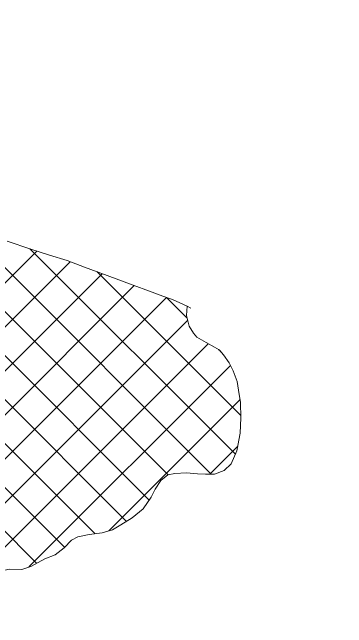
# Model space of a CAD drawing. Extents: x -1643653 to 4543381, y 1624270 to 13878484.
# Drawn here: x 682281 to 683892, y 8949418 to 8952386 of the extents above; entities that cross this region are included whole.
import ezdxf

# ---------------------------------------------------------------- set-up
doc = ezdxf.new("R2010")
doc.units = 0
doc.header["$LTSCALE"] = 200
doc.layers.add('1', color=7, linetype='Continuous', lineweight=13)
doc.layers.add('29', color=7, linetype='Continuous', lineweight=13)

msp = doc.modelspace()

# ---------------------------------------------------------------- linework, layer by layer
at = {"layer": '1', "lineweight": 25}
msp.add_spline([(814781, 9009175.5), (814787.2, 9009173.4), (814796.9, 9009173.4), (814799.4, 9009172.4), (814805.1, 9009174.5), (814805.6, 9009176.5), (814811.7, 9009179.5), (814811.7, 9009179.5), (814801.5, 9009181), (814790.7, 9009181.5), (814784.1, 9009183.1), (814777.4, 9009185.1), (814778.4, 9009175.5)], degree=3, dxfattribs=at)
at = {"layer": '29'}
for p, q in [((682831.5, 8949930.9), (681289.1, 8951473.4)), ((682940.7, 8950033.9), (681501.2, 8951473.3)), ((682678.6, 8949871.7), (681090.1, 8951460.2)), ((683031.4, 8950155.3), (681766.3, 8951420.4)), ((682533.2, 8949805), (680939.6, 8951398.5)), ((683239.9, 8950158.9), (682058.2, 8951340.6)), ((680611.8, 8949447.3), (682399.1, 8951234.6)), ((683356.1, 8950254.8), (682365.6, 8951245.3)), ((680656.7, 8949280), (682559.7, 8951183.1)), ((683381.8, 8950441.3), (682687.9, 8951135.2)), ((680748.7, 8949159.9), (682714, 8951125.2)), ((680311.8, 8948510.9), (682868.8, 8951067.9)), ((680515.3, 8948502.2), (683024.1, 8951011)), ((683123.6, 8950911.6), (683024.2, 8951011)), ((680651.5, 8948426.3), (683126, 8950900.8)), ((680396.1, 8947958.8), (683224.9, 8950787.6)), ((682397.4, 8949728.6), (681353.6, 8950772.5)), ((683285.1, 8950750.1), (683274.9, 8950760.3)), ((682360.4, 8949711), (683332.4, 8950682.9)), ((682746.3, 8949884.8), (683378.1, 8950516.5)), ((683232.4, 8950158.7), (683367.8, 8950294.1))]:
    msp.add_line(p, q, dxfattribs=at)
for points in [[(683141.5, 8950958.3), (683124, 8950968.7), (683053, 8951000.7), (683006.1, 8951017.4), (682941.4, 8951041.8), (682862.8, 8951070.1), (682737.3, 8951116.3), (682629.5, 8951157.4), (682545.9, 8951188.2), (682459.6, 8951215.2), (682370.8, 8951243.6), (682256.7, 8951282.1)], [(682326.4, 8949699.6), (682369.4, 8949714), (682438.3, 8949749.9), (682487.9, 8949770.1), (682531.2, 8949802.9), (682565.7, 8949840.8), (682596.2, 8949856), (682650.9, 8949868.4), (682713.1, 8949875.8), (682764, 8949889.6), (682803.5, 8949913.5), (682858.2, 8949947.6), (682911.7, 8949991.8), (682950, 8950047.5), (682969.2, 8950086.8), (682997.4, 8950128.6), (683030.5, 8950155.1), (683063.5, 8950161.3), (683120.7, 8950164.9), (683172.7, 8950159.6), (683212.1, 8950158.2), (683255.3, 8950159.3), (683302.3, 8950175.6), (683335.5, 8950208.5), (683363.7, 8950271.8), (683379.2, 8950355.6), (683382.1, 8950430.5), (683379.9, 8950504.2), (683371.2, 8950563.9), (683363.8, 8950605.8), (683344.9, 8950656.7), (683326.1, 8950696.1), (683298.3, 8950734.3), (683278.1, 8950758.5), (683255.2, 8950771.3), (683214.7, 8950793.1), (683170.4, 8950819.9), (683153.9, 8950839.1), (683132.5, 8950872.2), (683120.8, 8950924), (683124, 8950968.7), (683124, 8950968.7)], [(682045.7, 8949384.6), (682064.9, 8949422.6), (682076.6, 8949483.5), (682081.8, 8949524.1), (682094.8, 8949576.1), (682124.1, 8949616.6), (682171.3, 8949667.2), (682222.2, 8949691.2), (682267, 8949700.2), (682326.4, 8949699.6)]]:
    msp.add_lwpolyline(points, dxfattribs=at)

doc.saveas('drawing.dxf')
